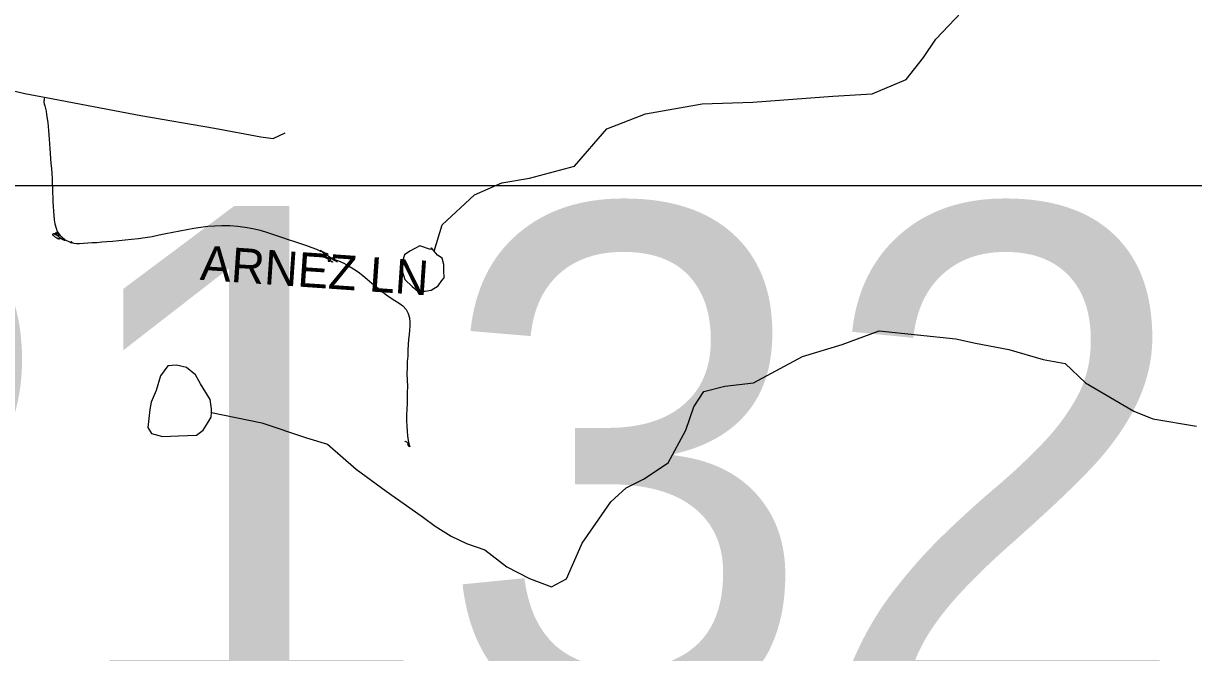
# Model space of a CAD drawing. Extents: x 1950930 to 2061844, y 904556 to 1017002.
# Drawn here: x 1991760 to 1994978, y 922665 to 924395 of the extents above; entities that cross this region are included whole.
import ezdxf

# ---------------------------------------------------------------- set-up
doc = ezdxf.new("R2010")
doc.units = 0
for name, color, linetype in [('Exist Hydrographic Creek Single Shore', 7, 'Continuous'), ('Exist Hydrographic Misc Water Feature', 7, 'Continuous'), ('Exist Road Non-System Type 51', 7, 'Continuous'), ('Exist Road Non-System Type 51 Label', 7, 'Continuous'), ('Exist Road Secondary Structure Pipe Number Label', 7, 'Continuous'), ('Exist Road Secondary Type 41 Attributed', 7, 'Continuous')]:
    doc.layers.add(name, color=color, linetype=linetype)

msp = doc.modelspace()

# ---------------------------------------------------------------- linework, layer by layer
at = {"layer": 'Exist Hydrographic Creek Single Shore'}
for points in [[(1992889.3, 923768.6), (1992911.2, 923841.1), (1993000.6, 923923.8), (1993076.1, 923956.9), (1993152.2, 923969.3), (1993275.8, 924002.4), (1993364.8, 924104.9), (1993470.6, 924146.2), (1993626.5, 924173.5), (1993766.3, 924178.7), (1993986.1, 924194.8), (1994094, 924201.5), (1994187.5, 924240.5), (1994235.5, 924301), (1994268.9, 924351.5), (1994340, 924426.3)], [(1992277, 923325.1), (1992415.8, 923296.7), (1992538.7, 923255.7), (1992596.5, 923238), (1992675, 923169.3), (1992757.7, 923109.2), (1992807.5, 923073.6), (1992860.4, 923036.4), (1992892.6, 923012.8), (1992936.7, 922984.9), (1992978.9, 922965.2), (1993029.2, 922947.8), (1993089.2, 922900.6), (1993151.6, 922868.8), (1993211.9, 922845.4), (1993253.7, 922867.5), (1993296.9, 922966), (1993334.5, 923020.3), (1993375.7, 923079), (1993417.3, 923117.7), (1993465.7, 923142), (1993533, 923186.6), (1993582, 923276.9), (1993603.3, 923341), (1993631.2, 923383.1), (1993688.8, 923397.4), (1993767.3, 923406.6), (1993902.3, 923479.4), (1994011.8, 923512.3), (1994113.7, 923549.6), (1994324.1, 923527.3), (1994378.2, 923515.5), (1994469.6, 923498.7), (1994564.2, 923471.3), (1994624.5, 923460.2), (1994680.8, 923406.5), (1994813.3, 923329.2), (1994865.8, 923307.8), (1994985.6, 923287.2)]]:
    msp.add_lwpolyline(points, dxfattribs=at)
at = {"layer": 'Exist Hydrographic Misc Water Feature'}
for points in [[(1992889.3, 923768.6), (1992882.3, 923777.8), (1992879.9, 923773.7), (1992850.1, 923783.4), (1992822.3, 923769.1), (1992808.3, 923759), (1992800.3, 923735), (1992800.3, 923717.2), (1992808.7, 923690.7), (1992828.8, 923671.5), (1992845, 923658.9), (1992865.1, 923659.1), (1992881.3, 923661.4), (1992901, 923673.1), (1992910.6, 923687.9), (1992916.8, 923695.9), (1992916.6, 923715.3), (1992916.4, 923732.1), (1992912.1, 923749.3), (1992898.5, 923757.9), (1992889.3, 923768.6)], [(1992277, 923325.1), (1992277.8, 923334.8), (1992273.7, 923361.3), (1992247.3, 923404.4), (1992233.3, 923428.4), (1992208.7, 923448.8), (1992181.1, 923455.7), (1992156.9, 923453.8), (1992137.4, 923425.5), (1992125.5, 923385.5), (1992111.7, 923353.9), (1992108.1, 923333.4), (1992102.1, 923283.5), (1992112.8, 923267.7), (1992142.9, 923259.5), (1992186.8, 923260.5), (1992236.4, 923262.7), (1992254.5, 923276.2), (1992268.4, 923298.9), (1992276.2, 923312.7), (1992277, 923325.1)]]:
    msp.add_lwpolyline(points, dxfattribs=at)
at = {"layer": 'Exist Road Non-System Type 51'}
for points in [[(1991817.5, 924187.4), (1991818.5, 924187.4), (1991819, 924187.4), (1991818.5, 924187.4), (1991817.1, 924187.4), (1991816.6, 924186.1), (1991817.1, 924183.7), (1991816.6, 924181.3), (1991816.6, 924178.2), (1991817.5, 924174), (1991819.5, 924168.6), (1991821, 924161.2), (1991822.5, 924153.4), (1991823.5, 924144.2), (1991825.9, 924132.8), (1991826.9, 924122.4), (1991827.9, 924111.5), (1991829.4, 924100.6), (1991830.2, 924089.1), (1991831.2, 924076.9), (1991832.2, 924064.2), (1991833.2, 924050.8), (1991833.8, 924037.5), (1991834.8, 924023.5), (1991835.6, 924010.2), (1991837.1, 923996.2), (1991838.6, 923982.2), (1991839.6, 923967.7), (1991839.1, 923955.6), (1991840.1, 923942.2), (1991840.6, 923928.9), (1991841.1, 923916.1), (1991841.5, 923903.4), (1991842, 923891.2), (1991842.5, 923879.1), (1991843.5, 923867), (1991845, 923855.4), (1991846.5, 923843.9), (1991849.9, 923832.4), (1991853.4, 923823.2), (1991857.8, 923816), (1991861.1, 923811.8), (1991865.1, 923808.1), (1991864.6, 923808.7), (1991868, 923806.3), (1991873, 923802.1), (1991873, 923801.4), (1991874, 923800.8), (1991874.4, 923800.2), (1991875.4, 923799), (1991874.9, 923799.6), (1991874, 923799.6), (1991874.4, 923799.6), (1991874.9, 923799), (1991874.9, 923798.4), (1991874.4, 923798.4), (1991873.5, 923798.4), (1991871.5, 923799), (1991869.5, 923799.6), (1991867.5, 923800.8), (1991865.6, 923801.4), (1991863.1, 923802.6), (1991860.6, 923804.4), (1991859.2, 923805.1), (1991859.8, 923805.7), (1991860.2, 923806.3), (1991859.8, 923806.9), (1991858.2, 923807.5), (1991857.8, 923808.7), (1991855.8, 923809.9), (1991854.2, 923810.6), (1991852.9, 923811.1), (1991851.9, 923812.4), (1991850.4, 923812.9), (1991848.9, 923813.6), (1991846.9, 923814.8), (1991845.5, 923815.4), (1991844.5, 923816), (1991843, 923816), (1991842, 923816), (1991841.5, 923815.4), (1991841, 923815.4), (1991840.5, 923814.8), (1991840.5, 923814.2), (1991840.5, 923813.6), (1991841, 923812.9), (1991842, 923812.4), (1991844, 923811.1), (1991845, 923809.9), (1991846, 923809.3), (1991846.9, 923808.1), (1991848.4, 923807.5), (1991849.4, 923806.9), (1991850.4, 923806.3), (1991851.4, 923805.7), (1991851.9, 923805.1), (1991852.9, 923805.1), (1991853.4, 923804.5), (1991854.2, 923803.9), (1991855.2, 923803.2)], [(1991855.2, 923803.2), (1991855.8, 923803.2), (1991856.2, 923802.6), (1991856.8, 923802.6), (1991857.2, 923802.6), (1991858.2, 923802.6), (1991859.2, 923802.6), (1991859.8, 923803.2), (1991859.8, 923804.4), (1991859.8, 923805.1), (1991859.2, 923806.3), (1991858.8, 923806.9), (1991858.8, 923808.1), (1991857.8, 923809.3), (1991857.2, 923809.9), (1991857.2, 923811.1), (1991856.8, 923811.8), (1991856.8, 923812.9), (1991857.2, 923812.9), (1991857.8, 923813.6), (1991857.8, 923814.2), (1991858.2, 923814.8), (1991857.2, 923815.4), (1991857.2, 923816), (1991856.8, 923816.6), (1991856.8, 923817.2), (1991855.8, 923817.2), (1991855.2, 923817.2), (1991854.2, 923817.8), (1991852.9, 923818.4), (1991851.4, 923819.1), (1991849.9, 923819.1), (1991849.4, 923818.4), (1991848.9, 923818.4), (1991848.4, 923818.4), (1991847.9, 923818.4), (1991847.4, 923818.4), (1991847.9, 923817.8), (1991848.9, 923817.8), (1991849.4, 923817.8), (1991849.9, 923817.2), (1991850.9, 923817.2), (1991850.9, 923816.6), (1991851.9, 923815.4), (1991852.9, 923814.2), (1991853.8, 923812.9), (1991854.8, 923811.8), (1991855.2, 923810.6), (1991856.8, 923809.3), (1991858.2, 923808.1), (1991858.8, 923807.5), (1991859.2, 923806.9), (1991860.2, 923806.3), (1991862.1, 923805.7), (1991864.1, 923804.4), (1991866.1, 923803.2), (1991869, 923802.6), (1991872.5, 923800.8), (1991875.4, 923799.6), (1991878.4, 923798.4), (1991880.9, 923797.2), (1991883.2, 923795.9), (1991884.8, 923795.4), (1991886.8, 923794.8), (1991888.2, 923794.1), (1991888.6, 923793.6), (1991890.1, 923792.9), (1991892.1, 923792.3), (1991893.1, 923791.7), (1991894.1, 923791.7), (1991894.1, 923792.3), (1991893.1, 923792.9), (1991892.1, 923794.1), (1991891.1, 923794.8), (1991890.6, 923795.4), (1991891.1, 923794.1), (1991894.1, 923792.3), (1991898.5, 923791.1), (1991905.9, 923789.9), (1991914.8, 923789.9), (1991925.5, 923791.1), (1991936.9, 923791.7), (1991949.1, 923792.3), (1991961.9, 923792.9), (1991975.6, 923794.1), (1991989.9, 923795.3), (1992005.6, 923796.6), (1992022.2, 923798.4), (1992040, 923799.6), (1992057.6, 923801.4), (1992076.4, 923803.2), (1992095, 923806.2), (1992114.1, 923809.2), (1992133.4, 923813.5), (1992151.5, 923817.1), (1992170.6, 923821.4), (1992190.2, 923825), (1992210, 923828.6), (1992229.1, 923832.2), (1992247.8, 923834.7)], [(1992247.8, 923834.7), (1992267, 923837.1), (1992286.1, 923838.9), (1992306.2, 923839.6), (1992327.4, 923839.6), (1992349, 923837.7), (1992370.1, 923834.7), (1992391.2, 923831), (1992411.4, 923826.2), (1992431, 923820.1), (1992450.6, 923813.4), (1992469.9, 923807.3), (1992488.5, 923801.2), (1992505.6, 923795.2), (1992522.4, 923789.8), (1992538.6, 923784.2), (1992552.9, 923778.8), (1992566.1, 923773.9), (1992576.9, 923769.1), (1992584.8, 923766.6), (1992591.1, 923763.6), (1992595.1, 923762.4), (1992597, 923761.2), (1992597.5, 923761.2), (1992598, 923761.2), (1992597.5, 923760.6), (1992596.5, 923761.2), (1992596, 923761.2), (1992595.5, 923761.2), (1992595.1, 923761.2), (1992595.1, 923760.6), (1992594.6, 923760.6), (1992594.6, 923761.2), (1992594.1, 923761.2), (1992593.6, 923761.2), (1992593.1, 923761.8), (1992592.6, 923761.8), (1992593.1, 923762.4), (1992593.6, 923761.8), (1992594.1, 923761.8), (1992593.6, 923762.4), (1992592.6, 923762.4), (1992592.1, 923762.4), (1992591.1, 923762.4), (1992590.6, 923762.4), (1992591.1, 923761.8), (1992590.6, 923762.4), (1992589.6, 923762.4), (1992589.1, 923763), (1992588.2, 923763.6), (1992586.8, 923764.2), (1992585.2, 923764.8), (1992583.8, 923765.4), (1992582.2, 923766.6), (1992580.4, 923768.5), (1992578.4, 923769.7), (1992576.4, 923771.5), (1992613.8, 923745.4), (1992619.1, 923742.4), (1992621.6, 923740.6), (1992622.6, 923739.9), (1992622.6, 923740.6), (1992623.1, 923740.6), (1992623.5, 923740.6), (1992623.1, 923740.6), (1992621.1, 923741.8), (1992619.6, 923741.8), (1992618.6, 923742.4), (1992617.6, 923742.4), (1992615.8, 923743), (1992614.2, 923743.6), (1992613.2, 923744.2), (1992612.2, 923744.8), (1992611.8, 923744.8), (1992611.8, 923745.4), (1992613.8, 923744.8), (1992614.8, 923745.4), (1992614.8, 923746), (1992615.2, 923746.6), (1992616.2, 923747.2), (1992616.2, 923747.8), (1992615.2, 923747.8), (1992613.8, 923747.8), (1992612.2, 923748.4), (1992608.9, 923749.1), (1992604.4, 923749.7), (1992602, 923750.2), (1992600.5, 923750.2), (1992599, 923750.2), (1992599, 923749.7), (1992599.5, 923749.7), (1992601.5, 923749.1), (1992602.9, 923748.4), (1992604.4, 923747.8), (1992604.9, 923747.8), (1992603.9, 923747.2), (1992603.9, 923746.6), (1992604.4, 923746), (1992604.4, 923745.4), (1992602.9, 923744.2)], [(1992602.9, 923744.2), (1992601, 923743.6), (1992599.5, 923743), (1992598, 923743), (1992598, 923741.8), (1992598.5, 923741.8), (1992600, 923740.6), (1992600, 923739.9), (1992600, 923740.6), (1992600.5, 923741.2), (1992600, 923741.8), (1992599, 923741.8), (1992600.5, 923741.8), (1992601.5, 923741.8), (1992603.4, 923741.8), (1992606.4, 923741.2), (1992608.9, 923740.6), (1992609.8, 923739.9), (1992609.8, 923738.8), (1992609.2, 923738.8), (1992607.9, 923739.9), (1992605.9, 923741.2), (1992602.4, 923743.6), (1992599, 923745.4), (1992598, 923746.6), (1992594.6, 923748.4), (1992590.6, 923750.2), (1992587.2, 923752.1), (1992584.2, 923753.3), (1992579.9, 923755.1), (1992578.4, 923756.3), (1992579.4, 923756.3), (1992581.8, 923755.1), (1992584.2, 923753.3), (1992586.2, 923752.1), (1992585.8, 923752.1), (1992584.8, 923752.7), (1992583.8, 923753.3), (1992584.2, 923753.3), (1992584.8, 923753.9), (1992587.2, 923753.9), (1992593.6, 923752.7), (1992601.5, 923750.9), (1992612.8, 923746.6), (1992626.5, 923741.8), (1992640.8, 923735.7), (1992654, 923728.4), (1992667.8, 923719.9), (1992681, 923712), (1992693.2, 923702.3), (1992705.6, 923691.4), (1992718.4, 923681.1), (1992730.6, 923671.4), (1992743.4, 923660.4), (1992755.6, 923650.7), (1992768.5, 923641), (1992781.2, 923633.1), (1992793, 923625.8), (1992803.8, 923618.6), (1992813.1, 923608.8), (1992818.5, 923597.3), (1992821.5, 923585.2), (1992822.5, 923573.6), (1992822.5, 923562.1), (1992822, 923551.2), (1992821, 923539.7), (1992819.5, 923526.3), (1992818.5, 923511.8), (1992817.5, 923496.6), (1992817.5, 923480.2), (1992815.6, 923465), (1992815.5, 923448.6), (1992814.6, 923431.6), (1992815.5, 923414.1), (1992816.5, 923396.4), (1992815, 923380.1), (1992815, 923364.3), (1992815, 923349.8), (1992814.5, 923334.6), (1992814, 923318.2), (1992813.5, 923302.4), (1992814.5, 923287.9), (1992815, 923273.9), (1992816.5, 923261.1), (1992818.5, 923248.4), (1992819.9, 923238.7), (1992822.9, 923230.8), (1992820.9, 923232), (1992820.4, 923232), (1992819.9, 923232.6), (1992818, 923234.4), (1992817.5, 923236.2), (1992818.5, 923237.5), (1992818.5, 923239.3), (1992817.5, 923241.1), (1992816.5, 923241.8), (1992814.5, 923243.6), (1992813, 923244.2), (1992810.1, 923245.4), (1992809.1, 923246)]]:
    msp.add_lwpolyline(points, dxfattribs=at)
at = {"layer": 'Exist Road Secondary Structure Pipe Number Label'}
msp.add_lwpolyline([(1990634.9, 923949.2), (1995699.4, 923949.2), (1995699.4, 922413.8), (1990634.9, 922413.8)], close=True, dxfattribs=at)
at = {"layer": 'Exist Road Secondary Type 41 Attributed'}
msp.add_lwpolyline([(1988322, 925555.5), (1988703.7, 925452.7), (1989041.6, 925365.8), (1989225.5, 925323.6), (1989304.5, 925299.3), (1989604.4, 925178.3), (1990000, 925007.4), (1990456.4, 924802.8), (1990821.9, 924615.9), (1991195.4, 924405.1), (1991329.8, 924334.5), (1991473.3, 924282), (1991509.7, 924268.3), (1991662.3, 924226.5), (1991764, 924202.2), (1991823.2, 924191.6), (1992082.9, 924141.4), (1992285.5, 924107.2), (1992413.1, 924082.9), (1992446.5, 924078.4), (1992480.3, 924094)], dxfattribs=at)

# ---------------------------------------------------------------- texts
at = {"layer": 'Exist Road Non-System Type 51 Label'}
msp.add_text('  ARNEZ LN', height=95, rotation=356.0705, dxfattribs=at).set_placement((1992173.9, 923695))
at = {"layer": 'Exist Road Secondary Structure Pipe Number Label'}
msp.add_text('P132', height=1400, dxfattribs=at).set_placement((1990606.4, 922492.9))

doc.saveas('drawing.dxf')
